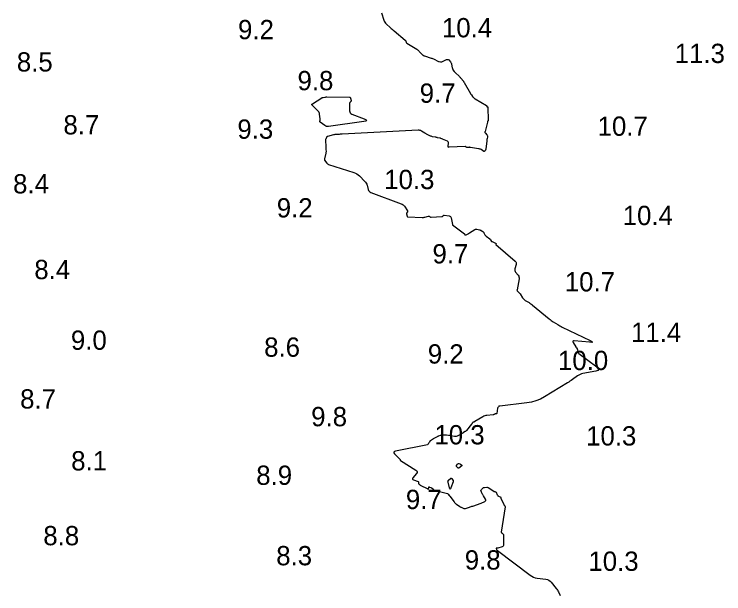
# Model space of a CAD drawing. Extents: x 1023796 to 1112670, y 656573 to 837340.
# Drawn here: x 1100846.5 to 1101030.4, y 688181.9 to 688332.1 of the extents above; entities that cross this region are included whole.
import ezdxf

# ---------------------------------------------------------------- set-up
doc = ezdxf.new("R2010")
doc.units = 0
doc.layers.add('V-CHAN-CONT-10FT', color=7, linetype='Continuous')
doc.layers.add('V-TOPO-SOUN', color=7, linetype='Continuous')

msp = doc.modelspace()

# ---------------------------------------------------------------- linework, layer by layer
at = {"layer": 'V-CHAN-CONT-10FT'}
msp.add_lwpolyline([(1100941.69, 688332.38), (1100942.29, 688330.55), (1100942.41, 688330.25), (1100942.57, 688329.97), (1100942.76, 688329.71), (1100942.98, 688329.48), (1100943.95, 688328.59), (1100944.19, 688328.37), (1100944.43, 688328.15), (1100944.68, 688327.94), (1100944.93, 688327.72), (1100947.84, 688325.32), (1100947.9, 688325.27), (1100947.94, 688325.21), (1100947.97, 688325.15), (1100948, 688325.08), (1100948.08, 688324.8), (1100948.1, 688324.73), (1100948.14, 688324.67), (1100948.18, 688324.62), (1100948.24, 688324.58), (1100950.82, 688322.97), (1100950.99, 688322.85), (1100951.16, 688322.73), (1100951.32, 688322.59), (1100951.47, 688322.44), (1100952.31, 688321.54), (1100952.33, 688321.53), (1100952.35, 688321.51), (1100952.37, 688321.49), (1100952.39, 688321.47), (1100952.47, 688321.39), (1100952.49, 688321.38), (1100952.51, 688321.36), (1100952.53, 688321.35), (1100952.55, 688321.34), (1100952.7, 688321.28), (1100952.73, 688321.27), (1100952.76, 688321.26), (1100952.8, 688321.25), (1100952.83, 688321.24), (1100954.56, 688320.71), (1100954.75, 688320.65), (1100954.94, 688320.57), (1100955.13, 688320.49), (1100955.31, 688320.4), (1100956.24, 688319.91), (1100956.32, 688319.86), (1100956.41, 688319.83), (1100956.5, 688319.8), (1100956.59, 688319.78), (1100956.96, 688319.7), (1100957.05, 688319.69), (1100957.14, 688319.69), (1100957.23, 688319.71), (1100957.31, 688319.74), (1100958.54, 688320.31), (1100958.7, 688320.36), (1100958.84, 688320.36), (1100958.97, 688320.31), (1100959.09, 688320.2), (1100959.56, 688319.68), (1100959.66, 688319.55), (1100959.75, 688319.4), (1100959.81, 688319.25), (1100959.85, 688319.08), (1100960.01, 688318.17), (1100960.04, 688318.04), (1100960.08, 688317.91), (1100960.14, 688317.79), (1100960.21, 688317.68), (1100960.51, 688317.23), (1100960.59, 688317.12), (1100960.68, 688317.02), (1100960.77, 688316.92), (1100960.87, 688316.83), (1100961.79, 688315.99), (1100961.92, 688315.86), (1100962.05, 688315.74), (1100962.17, 688315.6), (1100962.28, 688315.47), (1100962.9, 688314.67), (1100962.92, 688314.65), (1100962.94, 688314.62), (1100962.96, 688314.59), (1100962.98, 688314.57), (1100963.05, 688314.46), (1100963.06, 688314.43), (1100963.08, 688314.4), (1100963.1, 688314.37), (1100963.11, 688314.34), (1100964.73, 688311.54), (1100964.78, 688311.44), (1100964.84, 688311.34), (1100964.91, 688311.24), (1100964.97, 688311.15), (1100965.28, 688310.7), (1100965.33, 688310.64), (1100965.38, 688310.59), (1100965.43, 688310.53), (1100965.49, 688310.48), (1100965.72, 688310.29), (1100965.77, 688310.25), (1100965.83, 688310.2), (1100965.9, 688310.16), (1100965.96, 688310.12), (1100968.92, 688308.38), (1100968.94, 688308.36), (1100968.96, 688308.34), (1100968.97, 688308.31), (1100968.98, 688308.28), (1100968.99, 688308.13), (1100968.99, 688308.11), (1100969, 688308.09), (1100969.02, 688308.08), (1100969.05, 688308.08), (1100969.16, 688308.09), (1100969.19, 688308.09), (1100969.2, 688308.08), (1100969.21, 688308.06), (1100969.22, 688308.03), (1100969.34, 688304.46), (1100969.34, 688304.43), (1100969.33, 688304.41), (1100969.31, 688304.4), (1100969.29, 688304.4), (1100969.17, 688304.39), (1100969.15, 688304.39), (1100969.14, 688304.37), (1100969.13, 688304.36), (1100969.13, 688304.33), (1100969.18, 688304.2), (1100969.19, 688304.17), (1100969.19, 688304.14), (1100969.19, 688304.11), (1100969.18, 688304.08), (1100968.51, 688301.69), (1100968.49, 688301.55), (1100968.5, 688301.43), (1100968.55, 688301.31), (1100968.63, 688301.21), (1100969.02, 688300.78), (1100969.1, 688300.68), (1100969.14, 688300.57), (1100969.16, 688300.45), (1100969.15, 688300.32), (1100969.04, 688299.81), (1100969.01, 688299.68), (1100968.99, 688299.55), (1100968.97, 688299.41), (1100968.95, 688299.28), (1100968.73, 688297.13), (1100968.72, 688297.05), (1100968.7, 688296.97), (1100968.66, 688296.89), (1100968.61, 688296.82), (1100968.41, 688296.55), (1100968.35, 688296.49), (1100968.29, 688296.47), (1100968.23, 688296.47), (1100968.16, 688296.51), (1100967.47, 688296.97), (1100967.33, 688297.06), (1100967.18, 688297.13), (1100967.02, 688297.18), (1100966.86, 688297.21), (1100964.75, 688297.55), (1100964.66, 688297.56), (1100964.57, 688297.57), (1100964.49, 688297.57), (1100964.4, 688297.56), (1100963.95, 688297.53), (1100963.91, 688297.53), (1100963.88, 688297.54), (1100963.84, 688297.55), (1100963.81, 688297.56), (1100963.65, 688297.65), (1100963.63, 688297.67), (1100963.6, 688297.68), (1100963.58, 688297.7), (1100963.55, 688297.71), (1100963.45, 688297.78), (1100963.43, 688297.8), (1100963.4, 688297.81), (1100963.37, 688297.81), (1100963.35, 688297.81), (1100959.22, 688297.57), (1100959.2, 688297.57), (1100959.18, 688297.57), (1100959.17, 688297.57), (1100959.15, 688297.57), (1100959.08, 688297.56), (1100959.07, 688297.56), (1100959.06, 688297.57), (1100959.05, 688297.58), (1100959.04, 688297.59), (1100959.01, 688297.68), (1100959, 688297.7), (1100959, 688297.72), (1100959, 688297.74), (1100959, 688297.77), (1100959.05, 688298.71), (1100959.04, 688298.86), (1100958.98, 688298.99), (1100958.89, 688299.09), (1100958.76, 688299.16), (1100957.51, 688299.67), (1100957.46, 688299.69), (1100957.41, 688299.71), (1100957.36, 688299.74), (1100957.31, 688299.76), (1100957.1, 688299.85), (1100957.05, 688299.87), (1100957, 688299.89), (1100956.94, 688299.91), (1100956.89, 688299.92), (1100956.23, 688300.06), (1100956.1, 688300.08), (1100955.97, 688300.11), (1100955.85, 688300.14), (1100955.72, 688300.16), (1100954.89, 688300.33), (1100954.71, 688300.38), (1100954.53, 688300.43), (1100954.36, 688300.5), (1100954.2, 688300.58), (1100953.55, 688300.92), (1100953.38, 688301.01), (1100953.22, 688301.1), (1100953.06, 688301.19), (1100952.9, 688301.28), (1100952.03, 688301.79), (1100951.83, 688301.89), (1100951.62, 688301.96), (1100951.4, 688302), (1100951.17, 688302), (1100931.5, 688300.96), (1100931.31, 688300.95), (1100931.12, 688300.95), (1100930.93, 688300.94), (1100930.74, 688300.93), (1100929.98, 688300.91), (1100929.79, 688300.9), (1100929.6, 688300.87), (1100929.41, 688300.84), (1100929.23, 688300.8), (1100927.7, 688300.38), (1100927.6, 688300.34), (1100927.52, 688300.28), (1100927.45, 688300.21), (1100927.4, 688300.11), (1100927.23, 688299.7), (1100927.2, 688299.59), (1100927.17, 688299.48), (1100927.16, 688299.37), (1100927.16, 688299.26), (1100927.26, 688297.84), (1100927.27, 688297.66), (1100927.28, 688297.49), (1100927.29, 688297.31), (1100927.29, 688297.13), (1100927.3, 688296.43), (1100927.29, 688296.25), (1100927.28, 688296.08), (1100927.25, 688295.91), (1100927.21, 688295.74), (1100926.92, 688294.56), (1100926.91, 688294.53), (1100926.91, 688294.5), (1100926.9, 688294.47), (1100926.9, 688294.44), (1100926.91, 688294.31), (1100926.91, 688294.28), (1100926.92, 688294.26), (1100926.93, 688294.23), (1100926.95, 688294.2), (1100927.49, 688293.5), (1100927.59, 688293.39), (1100927.71, 688293.29), (1100927.83, 688293.21), (1100927.98, 688293.16), (1100934.52, 688291.02), (1100934.92, 688290.86), (1100935.29, 688290.67), (1100935.63, 688290.43), (1100935.95, 688290.15), (1100937.37, 688288.73), (1100937.56, 688288.52), (1100937.72, 688288.29), (1100937.84, 688288.04), (1100937.93, 688287.77), (1100938.23, 688286.64), (1100938.32, 688286.39), (1100938.47, 688286.17), (1100938.67, 688286), (1100938.92, 688285.88), (1100946.82, 688282.92), (1100947.05, 688282.81), (1100947.26, 688282.67), (1100947.45, 688282.49), (1100947.61, 688282.29), (1100948.42, 688281.1), (1100948.46, 688281.04), (1100948.47, 688280.97), (1100948.46, 688280.91), (1100948.43, 688280.85), (1100948.19, 688280.48), (1100948.18, 688280.47), (1100948.18, 688280.46), (1100948.18, 688280.45), (1100948.18, 688280.44), (1100948.18, 688280.4), (1100948.19, 688280.39), (1100948.19, 688280.38), (1100948.19, 688280.37), (1100948.19, 688280.36), (1100948.29, 688279.77), (1100948.31, 688279.68), (1100948.36, 688279.61), (1100948.43, 688279.57), (1100948.52, 688279.55), (1100952.25, 688279.39), (1100952.42, 688279.39), (1100952.6, 688279.4), (1100952.78, 688279.43), (1100952.95, 688279.46), (1100953.88, 688279.7), (1100953.93, 688279.71), (1100953.99, 688279.71), (1100954.04, 688279.69), (1100954.09, 688279.67), (1100954.29, 688279.54), (1100954.34, 688279.51), (1100954.4, 688279.49), (1100954.45, 688279.48), (1100954.51, 688279.48), (1100957.34, 688279.64), (1100957.4, 688279.64), (1100957.45, 688279.66), (1100957.5, 688279.69), (1100957.55, 688279.73), (1100957.72, 688279.92), (1100957.77, 688279.96), (1100957.82, 688279.98), (1100957.87, 688279.99), (1100957.93, 688279.99), (1100959.21, 688279.81), (1100959.42, 688279.76), (1100959.58, 688279.65), (1100959.69, 688279.49), (1100959.76, 688279.28), (1100960.07, 688277.56), (1100960.08, 688277.56), (1100960.08, 688277.55), (1100960.08, 688277.54), (1100960.08, 688277.54), (1100960.07, 688277.51), (1100960.07, 688277.5), (1100960.07, 688277.49), (1100960.08, 688277.49), (1100960.08, 688277.48), (1100963.16, 688275.13), (1100963.17, 688275.12), (1100963.17, 688275.11), (1100963.18, 688275.1), (1100963.18, 688275.08), (1100963.18, 688275.03), (1100963.18, 688275.02), (1100963.18, 688275.01), (1100963.19, 688275), (1100963.2, 688274.99), (1100963.24, 688274.94), (1100963.26, 688274.93), (1100963.27, 688274.92), (1100963.28, 688274.92), (1100963.3, 688274.91), (1100963.38, 688274.88), (1100963.4, 688274.87), (1100963.42, 688274.87), (1100963.44, 688274.87), (1100963.45, 688274.87), (1100963.55, 688274.9), (1100963.57, 688274.9), (1100963.6, 688274.91), (1100963.62, 688274.92), (1100963.64, 688274.93), (1100964.14, 688275.18), (1100964.23, 688275.22), (1100964.31, 688275.27), (1100964.4, 688275.32), (1100964.49, 688275.37), (1100965.88, 688276.26), (1100966, 688276.33), (1100966.14, 688276.36), (1100966.28, 688276.37), (1100966.42, 688276.35), (1100967.05, 688276.2), (1100967.17, 688276.16), (1100967.28, 688276.12), (1100967.39, 688276.07), (1100967.5, 688276.01), (1100967.91, 688275.74), (1100968.01, 688275.67), (1100968.1, 688275.59), (1100968.18, 688275.5), (1100968.24, 688275.4), (1100968.5, 688274.93), (1100968.57, 688274.82), (1100968.65, 688274.72), (1100968.74, 688274.62), (1100968.84, 688274.54), (1100969.73, 688273.82), (1100969.79, 688273.76), (1100969.85, 688273.7), (1100969.9, 688273.64), (1100969.95, 688273.57), (1100970.2, 688273.16), (1100970.21, 688273.15), (1100970.22, 688273.14), (1100970.23, 688273.14), (1100970.24, 688273.15), (1100970.28, 688273.17), (1100970.29, 688273.18), (1100970.3, 688273.18), (1100970.31, 688273.18), (1100970.32, 688273.17), (1100971.43, 688272.62), (1100971.45, 688272.6), (1100971.46, 688272.59), (1100971.46, 688272.57), (1100971.44, 688272.54), (1100971.34, 688272.45), (1100971.32, 688272.43), (1100971.31, 688272.41), (1100971.32, 688272.38), (1100971.34, 688272.36), (1100976.3, 688268.1), (1100976.48, 688267.91), (1100976.58, 688267.7), (1100976.61, 688267.46), (1100976.57, 688267.21), (1100976.26, 688266.09), (1100976.22, 688265.86), (1100976.24, 688265.63), (1100976.31, 688265.41), (1100976.45, 688265.21), (1100977.09, 688264.42), (1100977.23, 688264.22), (1100977.31, 688264), (1100977.35, 688263.77), (1100977.33, 688263.53), (1100976.8, 688260.65), (1100976.79, 688260.54), (1100976.81, 688260.44), (1100976.86, 688260.34), (1100976.94, 688260.26), (1100977.31, 688259.95), (1100977.4, 688259.86), (1100977.48, 688259.78), (1100977.56, 688259.68), (1100977.63, 688259.58), (1100978.24, 688258.56), (1100978.38, 688258.37), (1100978.53, 688258.19), (1100978.71, 688258.04), (1100978.91, 688257.91), (1100979.92, 688257.33), (1100980.16, 688257.19), (1100980.39, 688257.04), (1100980.61, 688256.88), (1100980.82, 688256.71), (1100985.12, 688253.12), (1100985.39, 688252.91), (1100985.65, 688252.71), (1100985.93, 688252.52), (1100986.21, 688252.33), (1100987.35, 688251.62), (1100987.64, 688251.45), (1100987.93, 688251.28), (1100988.22, 688251.13), (1100988.52, 688250.98), (1100995.72, 688247.55), (1100996.22, 688247.28), (1100996.36, 688247.1), (1100996.15, 688247.02), (1100995.58, 688247.04), (1100991.6, 688247.4), (1100991.4, 688247.39), (1100991.29, 688247.33), (1100991.28, 688247.2), (1100991.36, 688247.01), (1100992.04, 688245.85), (1100992.08, 688245.79), (1100992.12, 688245.72), (1100992.16, 688245.66), (1100992.2, 688245.6), (1100992.36, 688245.36), (1100992.39, 688245.3), (1100992.42, 688245.23), (1100992.45, 688245.17), (1100992.47, 688245.1), (1100992.58, 688244.54), (1100992.62, 688244.43), (1100992.67, 688244.33), (1100992.73, 688244.24), (1100992.82, 688244.17), (1100997.46, 688240.67), (1100997.86, 688240.29), (1100997.95, 688239.98), (1100997.74, 688239.74), (1100997.21, 688239.57), (1100993.9, 688238.94), (1100993.52, 688238.85), (1100993.15, 688238.71), (1100992.8, 688238.54), (1100992.47, 688238.32), (1100991.18, 688237.39), (1100990.85, 688237.16), (1100990.52, 688236.94), (1100990.19, 688236.72), (1100989.85, 688236.51), (1100983.94, 688232.91), (1100982.85, 688232.32), (1100981.72, 688231.86), (1100980.54, 688231.53), (1100979.32, 688231.32), (1100972.35, 688230.52), (1100972.13, 688230.46), (1100971.96, 688230.35), (1100971.85, 688230.19), (1100971.78, 688229.97), (1100971.55, 688228.62), (1100971.53, 688228.58), (1100971.51, 688228.54), (1100971.47, 688228.53), (1100971.43, 688228.52), (1100971.22, 688228.52), (1100971.17, 688228.52), (1100971.12, 688228.51), (1100971.07, 688228.49), (1100971.03, 688228.46), (1100970.81, 688228.3), (1100970.76, 688228.27), (1100970.71, 688228.25), (1100970.65, 688228.23), (1100970.59, 688228.22), (1100969.02, 688228.11), (1100968.75, 688228.07), (1100968.48, 688228), (1100968.22, 688227.9), (1100967.98, 688227.77), (1100965.87, 688226.49), (1100965.82, 688226.46), (1100965.77, 688226.43), (1100965.72, 688226.41), (1100965.66, 688226.39), (1100965.42, 688226.32), (1100965.38, 688226.3), (1100965.33, 688226.28), (1100965.3, 688226.24), (1100965.26, 688226.2), (1100965.14, 688226.04), (1100965.11, 688226), (1100965.08, 688225.95), (1100965.05, 688225.91), (1100965.02, 688225.87), (1100963.68, 688224.18), (1100963.6, 688224.1), (1100963.52, 688224.02), (1100963.44, 688223.95), (1100963.35, 688223.89), (1100962.97, 688223.65), (1100962.88, 688223.59), (1100962.78, 688223.53), (1100962.69, 688223.47), (1100962.59, 688223.42), (1100961.5, 688222.81), (1100961.28, 688222.71), (1100961.05, 688222.65), (1100960.82, 688222.63), (1100960.58, 688222.65), (1100958.52, 688222.96), (1100958.37, 688222.97), (1100958.23, 688222.98), (1100958.08, 688222.99), (1100957.94, 688222.98), (1100957.27, 688222.95), (1100957.17, 688222.94), (1100957.07, 688222.92), (1100956.97, 688222.9), (1100956.87, 688222.87), (1100956.48, 688222.74), (1100956.39, 688222.71), (1100956.29, 688222.67), (1100956.2, 688222.62), (1100956.11, 688222.57), (1100955.28, 688222.1), (1100955.18, 688222.04), (1100955.08, 688221.99), (1100954.98, 688221.92), (1100954.88, 688221.86), (1100954.4, 688221.55), (1100954.36, 688221.51), (1100954.31, 688221.48), (1100954.28, 688221.43), (1100954.24, 688221.39), (1100954.12, 688221.19), (1100954.08, 688221.15), (1100954.05, 688221.1), (1100954.02, 688221.05), (1100953.99, 688221), (1100953.81, 688220.68), (1100953.76, 688220.62), (1100953.71, 688220.57), (1100953.64, 688220.53), (1100953.57, 688220.51), (1100945.28, 688218.8), (1100945.01, 688218.71), (1100944.88, 688218.57), (1100944.9, 688218.38), (1100945.07, 688218.15), (1100946.51, 688216.65), (1100946.52, 688216.64), (1100946.53, 688216.62), (1100946.54, 688216.6), (1100946.54, 688216.57), (1100946.53, 688216.48), (1100946.53, 688216.46), (1100946.54, 688216.44), (1100946.55, 688216.42), (1100946.57, 688216.41), (1100950.6, 688213.92), (1100950.82, 688213.74), (1100950.91, 688213.54), (1100950.89, 688213.32), (1100950.75, 688213.08), (1100949.83, 688211.93), (1100949.73, 688211.76), (1100949.72, 688211.61), (1100949.81, 688211.49), (1100949.98, 688211.39), (1100951.16, 688210.94), (1100951.22, 688210.91), (1100951.26, 688210.87), (1100951.29, 688210.81), (1100951.3, 688210.75), (1100951.31, 688210.42), (1100951.32, 688210.37), (1100951.34, 688210.33), (1100951.37, 688210.29), (1100951.4, 688210.26), (1100951.57, 688210.16), (1100951.61, 688210.13), (1100951.65, 688210.1), (1100951.69, 688210.08), (1100951.74, 688210.06), (1100953.67, 688209.05), (1100953.73, 688209.02), (1100953.78, 688209.03), (1100953.82, 688209.06), (1100953.85, 688209.13), (1100953.93, 688209.44), (1100953.95, 688209.51), (1100953.99, 688209.55), (1100954.05, 688209.56), (1100954.12, 688209.54), (1100954.47, 688209.41), (1100954.55, 688209.37), (1100954.63, 688209.33), (1100954.7, 688209.28), (1100954.77, 688209.22), (1100955.04, 688208.94), (1100955.11, 688208.88), (1100955.19, 688208.83), (1100955.27, 688208.79), (1100955.36, 688208.76), (1100958.78, 688207.85), (1100958.81, 688207.84), (1100958.83, 688207.83), (1100958.86, 688207.81), (1100958.88, 688207.78), (1100958.96, 688207.69), (1100958.98, 688207.66), (1100959, 688207.64), (1100959.02, 688207.61), (1100959.04, 688207.59), (1100959.26, 688207.35), (1100959.3, 688207.3), (1100959.34, 688207.25), (1100959.38, 688207.2), (1100959.42, 688207.15), (1100960.47, 688205.68), (1100960.61, 688205.51), (1100960.76, 688205.35), (1100960.93, 688205.21), (1100961.11, 688205.08), (1100962, 688204.5), (1100962.11, 688204.43), (1100962.23, 688204.36), (1100962.35, 688204.3), (1100962.48, 688204.24), (1100962.98, 688204.02), (1100963.1, 688203.98), (1100963.23, 688203.96), (1100963.36, 688203.96), (1100963.49, 688204), (1100964.48, 688204.34), (1100964.69, 688204.41), (1100964.9, 688204.48), (1100965.11, 688204.55), (1100965.32, 688204.62), (1100966.56, 688205.03), (1100966.79, 688205.11), (1100967.03, 688205.2), (1100967.26, 688205.29), (1100967.49, 688205.39), (1100968.45, 688205.83), (1100968.61, 688205.93), (1100968.69, 688206.06), (1100968.7, 688206.21), (1100968.62, 688206.39), (1100968.1, 688207.25), (1100968.02, 688207.39), (1100967.94, 688207.53), (1100967.87, 688207.67), (1100967.8, 688207.82), (1100967.5, 688208.44), (1100967.46, 688208.56), (1100967.46, 688208.67), (1100967.49, 688208.77), (1100967.56, 688208.87), (1100967.92, 688209.25), (1100968.01, 688209.34), (1100968.11, 688209.4), (1100968.23, 688209.44), (1100968.35, 688209.46), (1100968.95, 688209.49), (1100969.09, 688209.48), (1100969.22, 688209.46), (1100969.35, 688209.41), (1100969.47, 688209.34), (1100970.9, 688208.41), (1100970.94, 688208.38), (1100970.98, 688208.36), (1100971.02, 688208.35), (1100971.06, 688208.34), (1100971.25, 688208.3), (1100971.29, 688208.28), (1100971.32, 688208.26), (1100971.35, 688208.23), (1100971.37, 688208.19), (1100971.66, 688207.5), (1100971.71, 688207.39), (1100971.79, 688207.3), (1100971.88, 688207.22), (1100971.98, 688207.17), (1100972.64, 688206.88), (1100972.66, 688206.87), (1100972.66, 688206.86), (1100972.66, 688206.84), (1100972.66, 688206.83), (1100972.61, 688206.75), (1100972.6, 688206.74), (1100972.6, 688206.72), (1100972.6, 688206.7), (1100972.61, 688206.68), (1100973.35, 688205), (1100973.38, 688204.95), (1100973.41, 688204.9), (1100973.44, 688204.85), (1100973.48, 688204.8), (1100973.63, 688204.63), (1100973.66, 688204.58), (1100973.69, 688204.53), (1100973.69, 688204.48), (1100973.69, 688204.42), (1100972.72, 688197.82), (1100972.72, 688197.8), (1100972.72, 688197.78), (1100972.73, 688197.76), (1100972.74, 688197.75), (1100972.78, 688197.68), (1100972.79, 688197.67), (1100972.8, 688197.65), (1100972.82, 688197.64), (1100972.83, 688197.63), (1100973.16, 688197.39), (1100973.22, 688197.34), (1100973.25, 688197.28), (1100973.28, 688197.22), (1100973.28, 688197.15), (1100973.32, 688194.59), (1100973.29, 688194.4), (1100973.22, 688194.25), (1100973.1, 688194.14), (1100972.93, 688194.06), (1100971.84, 688193.73), (1100971.79, 688193.72), (1100971.74, 688193.71), (1100971.69, 688193.7), (1100971.65, 688193.7), (1100971.45, 688193.71), (1100971.41, 688193.7), (1100971.39, 688193.68), (1100971.38, 688193.66), (1100971.39, 688193.62), (1100971.5, 688193.29), (1100971.51, 688193.27), (1100971.52, 688193.26), (1100971.53, 688193.25), (1100971.54, 688193.25), (1100971.6, 688193.22), (1100971.61, 688193.22), (1100971.63, 688193.21), (1100971.64, 688193.2), (1100971.65, 688193.19), (1100971.68, 688193.13), (1100971.69, 688193.11), (1100971.7, 688193.1), (1100971.71, 688193.09), (1100971.72, 688193.08), (1100980.18, 688186.69), (1100980.61, 688186.41), (1100981.06, 688186.19), (1100981.54, 688186.03), (1100982.04, 688185.94), (1100984.27, 688185.67), (1100984.68, 688185.58), (1100985.05, 688185.42), (1100985.38, 688185.19), (1100985.66, 688184.89), (1100986.94, 688183.28), (1100987.1, 688183.07), (1100987.26, 688182.84), (1100987.4, 688182.61), (1100987.53, 688182.37), (1100988.02, 688181.4)], dxfattribs=at)
for points in [[(1100933.56, 688306.5), (1100933.76, 688306.3), (1100934.03, 688306.15), (1100937.21, 688304.95), (1100937.68, 688304.72), (1100937.83, 688304.54), (1100937.64, 688304.39), (1100937.14, 688304.27), (1100927.98, 688302.98), (1100927.71, 688302.97), (1100927.47, 688303), (1100927.23, 688303.09), (1100927.01, 688303.22), (1100925.82, 688304.08), (1100925.77, 688304.13), (1100925.73, 688304.19), (1100925.72, 688304.25), (1100925.72, 688304.32), (1100925.76, 688304.63), (1100925.77, 688304.71), (1100925.78, 688304.78), (1100925.78, 688304.86), (1100925.77, 688304.93), (1100925.63, 688306.14), (1100925.59, 688306.36), (1100925.51, 688306.56), (1100925.4, 688306.75), (1100925.26, 688306.92), (1100923.64, 688308.56), (1100923.64, 688308.57), (1100923.63, 688308.58), (1100923.63, 688308.59), (1100923.63, 688308.61), (1100923.63, 688308.66), (1100923.64, 688308.68), (1100923.64, 688308.69), (1100923.65, 688308.7), (1100923.65, 688308.72), (1100923.7, 688308.79), (1100923.72, 688308.81), (1100923.73, 688308.83), (1100923.74, 688308.84), (1100923.76, 688308.85), (1100926.24, 688310.4), (1100926.32, 688310.44), (1100926.39, 688310.47), (1100926.48, 688310.49), (1100926.56, 688310.5), (1100926.98, 688310.53), (1100927.02, 688310.53), (1100927.07, 688310.54), (1100927.11, 688310.55), (1100927.15, 688310.56), (1100927.32, 688310.62), (1100927.36, 688310.63), (1100927.41, 688310.64), (1100927.45, 688310.65), (1100927.5, 688310.65), (1100933.35, 688310.57), (1100933.47, 688310.56), (1100933.56, 688310.51), (1100933.63, 688310.43), (1100933.67, 688310.32), (1100933.8, 688309.71), (1100933.8, 688309.64), (1100933.79, 688309.56), (1100933.76, 688309.49), (1100933.72, 688309.43), (1100933.49, 688309.19), (1100933.45, 688309.12), (1100933.41, 688309.05), (1100933.39, 688308.98), (1100933.38, 688308.9), (1100933.4, 688307.06), (1100933.44, 688306.75)], [(1100962.06, 688215.49), (1100962.11, 688215.46), (1100962.15, 688215.43), (1100962.49, 688215.2), (1100962.54, 688215.15), (1100962.56, 688215.1), (1100962.54, 688215.05), (1100962.49, 688215), (1100961.74, 688214.47), (1100961.66, 688214.43), (1100961.58, 688214.42), (1100961.51, 688214.45), (1100961.44, 688214.51), (1100961.16, 688214.83), (1100961.12, 688214.9), (1100961.1, 688214.96), (1100961.11, 688215.03), (1100961.15, 688215.1), (1100961.41, 688215.49), (1100961.43, 688215.51), (1100961.45, 688215.53), (1100961.47, 688215.54), (1100961.5, 688215.55), (1100961.6, 688215.6), (1100961.63, 688215.61), (1100961.65, 688215.61), (1100961.68, 688215.61), (1100961.71, 688215.6), (1100961.96, 688215.53), (1100962.01, 688215.51)], [(1100960.25, 688210.97), (1100960.24, 688210.93), (1100960.23, 688210.9), (1100959.63, 688209.3), (1100959.53, 688209.09), (1100959.44, 688209.03), (1100959.36, 688209.1), (1100959.29, 688209.32), (1100958.93, 688210.83), (1100958.91, 688210.96), (1100958.93, 688211.09), (1100958.99, 688211.2), (1100959.08, 688211.3), (1100959.59, 688211.75), (1100959.66, 688211.8), (1100959.73, 688211.81), (1100959.8, 688211.79), (1100959.87, 688211.73), (1100960.21, 688211.34), (1100960.24, 688211.31), (1100960.25, 688211.28), (1100960.26, 688211.24), (1100960.26, 688211.2), (1100960.26, 688211.05), (1100960.26, 688211.01)]]:
    msp.add_lwpolyline(points, close=True, dxfattribs=at)

# ---------------------------------------------------------------- texts
at = {"layer": 'V-TOPO-SOUN'}
for s, p in [('9.2', (1100904.5, 688325.58)), ('10.4 ', (1100957.34, 688326.07)), ('11.3 ', (1101017.67, 688319.41)), ('8.5', (1100847.18, 688317.21)), ('9.8', (1100919.92, 688312.36)), ('9.7', (1100951.58, 688309.11)), ('8.7', (1100859.25, 688300.91)), ('9.3', (1100904.33, 688299.79)), ('10.7 ', (1100997.69, 688300.55)), ('10.3 ', (1100942.38, 688286.74)), ('8.4', (1100846.2, 688285.62)), ('9.2', (1100914.54, 688279.39)), ('10.4 ', (1101004.19, 688277.42)), ('9.7', (1100954.89, 688267.48)), ('8.4', (1100851.71, 688263.41)), ('10.7 ', (1100989.19, 688260.23)), ('11.4 ', (1101006.35, 688247.14)), ('9.0', (1100861.19, 688245.1)), ('8.6', (1100911.27, 688243.3)), ('9.2', (1100953.68, 688241.53)), ('10.0 ', (1100987.42, 688239.85)), ('8.7', (1100848.03, 688229.88)), ('9.8', (1100923.46, 688225.29)), ('10.3 ', (1100955.4, 688220.59)), ('10.3 ', (1100994.71, 688220.3)), ('8.1', (1100861.26, 688213.84)), ('8.9', (1100909.22, 688210.1)), ('9.7', (1100948, 688203.83)), ('8.8', (1100854.04, 688194.45)), ('8.3', (1100914.4, 688189.26)), ('9.8', (1100963.26, 688188.15)), ('10.3 ', (1100995.3, 688187.82))]:
    msp.add_text(s, height=5, dxfattribs=at).set_placement(p)

doc.saveas('drawing.dxf')
